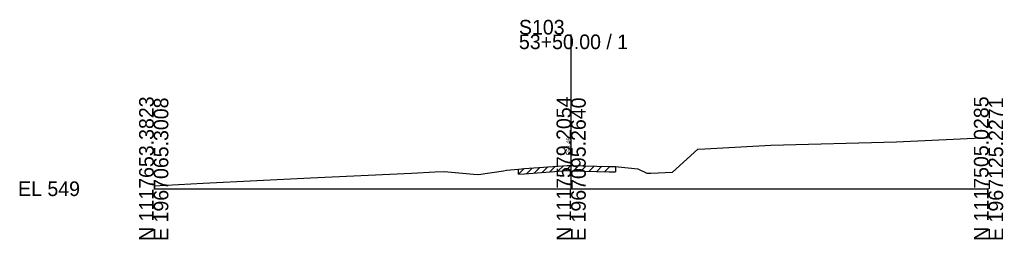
# Model space of a CAD drawing. Extents: x -26 to 163, y -10 to 45020.
# Drawn here: x -25.7 to 162.8, y 13490.3 to 13532.4 of the extents above; entities that cross this region are included whole.
import ezdxf

# ---------------------------------------------------------------- set-up
doc = ezdxf.new("R2010")
doc.units = 0
for name, color, linetype in [('RD_GPK_XS_Cell', 7, 'Continuous'), ('RD_XS_ExGround', 7, 'Continuous'), ('RD_XS_ExPaveRet', 7, 'Continuous'), ('RD_XS_TX_Elev_EX', 7, 'Continuous')]:
    doc.layers.add(name, color=color, linetype=linetype)

msp = doc.modelspace()

# ---------------------------------------------------------------- linework, layer by layer
at = {"layer": 'RD_GPK_XS_Cell'}
for p, q in [((80, 13500), (80, 13529.56)), ((0, 13500), (80, 13500)), ((80, 13500), (160, 13500))]:
    msp.add_line(p, q, dxfattribs=at)
at = {"layer": 'RD_XS_ExGround'}
for p, q in [((118.26, 13508.35), (142.39, 13509.01)), ((142.39, 13509.01), (160, 13509.85)), ((99.43, 13503.2), (104.3, 13507.6)), ((104.3, 13507.6), (105.66, 13507.67)), ((105.66, 13507.67), (118.26, 13508.35)), ((30.05, 13502.06), (49.38, 13503.01)), ((49.38, 13503.01), (53.94, 13503.21)), ((53.94, 13503.21), (55.66, 13503.31)), ((55.66, 13503.31), (61.32, 13502.82)), ((61.32, 13502.82), (62.24, 13502.74)), ((62.24, 13502.74), (67.07, 13503.43)), ((67.07, 13503.43), (67.64, 13503.53)), ((67.64, 13503.53), (69.94, 13503.77)), ((69.94, 13503.77), (71.07, 13503.87)), ((71.07, 13503.87), (79.24, 13504.48)), ((79.24, 13504.48), (80, 13504.46)), ((80, 13504.46), (87.31, 13504.27)), ((87.31, 13504.27), (88.49, 13504.25)), ((88.49, 13504.25), (89.08, 13504.19)), ((89.08, 13504.19), (92.81, 13503.81)), ((92.81, 13503.81), (94.52, 13502.99)), ((94.52, 13502.99), (95.26, 13503.01)), ((95.26, 13503.01), (99.43, 13503.2)), ((0, 13500.59), (9.49, 13501.08)), ((9.49, 13501.08), (30.05, 13502.06))]:
    msp.add_line(p, q, dxfattribs=at)
at = {"layer": 'RD_XS_ExPaveRet'}
for p, q in [((69.94, 13502.77), (71.03, 13503.86)), ((69.94, 13502.77), (69.94, 13503.77)), ((69.94, 13502.77), (71.07, 13502.87)), ((71.07, 13502.87), (79.24, 13503.48)), ((71.44, 13502.89), (72.52, 13503.97)), ((72.94, 13503), (74.02, 13504.09)), ((74.44, 13503.12), (75.52, 13504.2)), ((75.94, 13503.23), (77.02, 13504.31)), ((77.44, 13503.34), (78.52, 13504.42)), ((78.94, 13503.45), (79.94, 13504.46)), ((79.24, 13503.48), (80, 13503.46)), ((80, 13503.46), (87.31, 13503.27)), ((80.44, 13503.45), (81.41, 13504.42)), ((81.94, 13503.41), (82.91, 13504.38)), ((83.44, 13503.37), (84.41, 13504.35)), ((84.94, 13503.33), (85.91, 13504.31)), ((86.44, 13503.3), (87.41, 13504.27)), ((87.31, 13503.27), (88.49, 13503.25)), ((88.49, 13504.25), (88.49, 13503.25))]:
    msp.add_line(p, q, dxfattribs=at)

# ---------------------------------------------------------------- texts
at = {"layer": 'RD_GPK_XS_Cell'}
for s, p in [('S103', (70, 13529.56)), ('53+50.00 / 1', (70, 13526.76)), ('EL 549', (-26, 13498.6))]:
    msp.add_text(s, height=2.8, dxfattribs=at).set_placement(p)
for s, p in [('N 1117653.3823', (0, 13490)), ('E 1967065.3008', (2.8, 13490)), ('N 1117579.2054', (80, 13490)), ('E 1967095.2640', (82.8, 13490)), ('N 1117505.0285', (160, 13490)), ('E 1967125.2271', (162.8, 13490))]:
    msp.add_text(s, height=2.8, rotation=90, dxfattribs=at).set_placement(p)
at = {"layer": 'RD_XS_TX_Elev_EX'}
msp.add_text('553.46', height=0.8, rotation=90, dxfattribs=at).set_placement((79.9, 13506.46))

doc.saveas('drawing.dxf')
